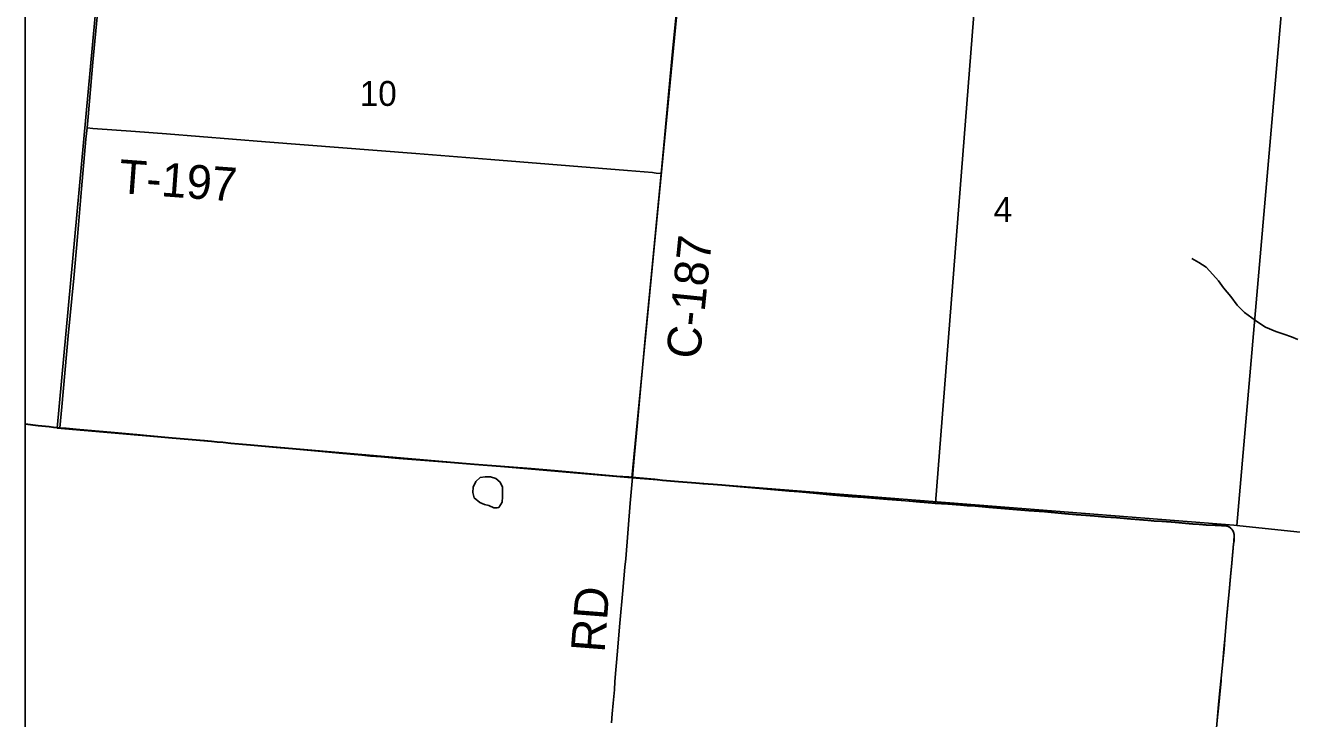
# Model space of a CAD drawing. Extents: x 0 to 1101, y 0 to 440.
# Drawn here: x 131 to 194.8, y 301 to 336 of the extents above; entities that cross this region are included whole.
import ezdxf

# ---------------------------------------------------------------- set-up
doc = ezdxf.new("R2010")
doc.units = 0
for name, color, linetype in [('GM_X_County_Road', 7, 'Continuous'), ('GM_X_County_Road_Text', 7, 'Continuous'), ('GM_X_Minor_Lake', 7, 'Continuous'), ('GM_X_Minor_River', 7, 'Continuous'), ('GM_X_Section', 7, 'Continuous'), ('GM_X_Section_Text', 7, 'Continuous'), ('GM_X_Township_Road', 7, 'Continuous'), ('GM_X_Township_Road_Text', 7, 'Continuous'), ('SH_Cut_Line', 7, 'Continuous'), ('SH_Text', 7, 'Continuous')]:
    doc.layers.add(name, color=color, linetype=linetype)

msp = doc.modelspace()

# ---------------------------------------------------------------- linework, layer by layer
at = {"layer": 'GM_X_County_Road'}
for points in [[(131, 425.107), (131, 315.876), (131.645, 315.798), (132.2, 315.732), (132.419, 315.711), (132.627, 315.691), (132.733, 315.681), (133.055, 315.654), (133.388, 315.626), (133.74, 315.595), (135.318, 315.449), (136.228, 315.364), (136.618, 315.329), (137.118, 315.286), (137.489, 315.252), (138.027, 315.199), (138.398, 315.167), (139.605, 315.072), (140.039, 315.033), (140.382, 315.001), (140.668, 314.973), (140.959, 314.944), (141.348, 314.904), (142.35, 314.811), (143.637, 314.702), (144.47, 314.631), (145.943, 314.5), (146.813, 314.419), (147.953, 314.305), (148.401, 314.268), (148.914, 314.224), (149.817, 314.15), (151.135, 314.04), (152.433, 313.94), (153.632, 313.847), (155.173, 313.721), (156.502, 313.617), (157.679, 313.518), (160.828, 313.242), (161.42, 313.195), (161.597, 313.178), (162.354, 313.113), (162.744, 313.078), (163.123, 313.035), (163.93, 312.966), (164.805, 312.894), (165.158, 312.867), (165.679, 312.83), (166.107, 312.795), (167.035, 312.711), (168.001, 312.631), (168.781, 312.563), (169.505, 312.501), (169.987, 312.456), (170.711, 312.394), (171.703, 312.297), (172.68, 312.216), (173.251, 312.171), (174.462, 312.078), (175.37, 312.001), (176.09, 311.945), (176.884, 311.879), (179.255, 342.079)], [(161.604, 313.162), (161.703, 314.14), (161.871, 315.94), (162.256, 320.172), (162.563, 323.434), (163.008, 327.963), (163.051, 328.487), (163.218, 330.272), (163.43, 332.474), (163.645, 334.833), (163.912, 337.508), (164.087, 339.469), (164.416, 343.107), (164.485, 343.733)], [(179.255, 342.079), (176.884, 311.879), (176.912, 311.877), (177.505, 311.834), (178.142, 311.787), (178.472, 311.765), (178.886, 311.735), (179.569, 311.681), (180.373, 311.609), (181.589, 311.513), (182.368, 311.449), (183.402, 311.36), (183.976, 311.311), (184.457, 311.269), (184.894, 311.232), (185.434, 311.19), (185.998, 311.147), (186.723, 311.091), (187.589, 311.013), (187.9, 310.988), (188.284, 310.963), (188.763, 310.929), (189.14, 310.897), (189.49, 310.867), (189.86, 310.837), (190.168, 310.81), (190.529, 310.788), (190.984, 310.767), (191.126, 310.765), (191.295, 310.756), (191.441, 310.751), (191.49, 310.746), (191.522, 310.741), (191.564, 310.734), (191.604, 310.724), (191.636, 310.712), (191.663, 310.697), (191.693, 310.68), (191.72, 310.664), (191.746, 310.644), (191.776, 310.617), (191.809, 310.582), (191.828, 310.559), (191.847, 310.532), (191.863, 310.507), (191.882, 310.475), (191.896, 310.444), (191.913, 310.406), (191.921, 310.379), (191.929, 310.357), (191.934, 310.331), (191.938, 310.301), (191.941, 310.27), (191.942, 310.236), (191.941, 310.191), (191.938, 310.147), (191.935, 310.075), (191.93, 309.99), (191.922, 309.91), (191.912, 309.821), (191.828, 308.867), (191.762, 308.186), (191.685, 307.417), (191.621, 306.749), (191.559, 306.036), (191.471, 305.027), (191.426, 304.537), (191.367, 303.898), (191.288, 303.054), (191.229, 302.428), (191.162, 301.728), (191.088, 300.936)], [(191.088, 300.936), (191.162, 301.728), (191.229, 302.428), (191.288, 303.054), (191.367, 303.898), (191.426, 304.537), (191.471, 305.027), (191.559, 306.036), (191.621, 306.749), (191.685, 307.417), (191.762, 308.186), (191.828, 308.867), (191.912, 309.821), (191.922, 309.91), (191.93, 309.99), (191.935, 310.075), (191.938, 310.147), (191.941, 310.191), (191.942, 310.236), (191.941, 310.27), (191.938, 310.301), (191.934, 310.331), (191.929, 310.357), (191.921, 310.379), (191.913, 310.406), (191.896, 310.444), (191.882, 310.475), (191.863, 310.507), (191.847, 310.532), (191.828, 310.559), (191.809, 310.582), (191.776, 310.617), (191.746, 310.644), (191.72, 310.664), (191.693, 310.68), (191.663, 310.697), (191.636, 310.712), (191.604, 310.724), (191.564, 310.734), (191.522, 310.741), (191.49, 310.746), (191.441, 310.751), (191.295, 310.756), (191.126, 310.765), (190.984, 310.767), (190.529, 310.788), (190.168, 310.81), (189.86, 310.837), (189.49, 310.867), (189.14, 310.897), (188.763, 310.929), (188.284, 310.963), (187.9, 310.988), (187.589, 311.013), (186.723, 311.091), (185.998, 311.147), (185.434, 311.19), (184.894, 311.232), (184.457, 311.269), (183.976, 311.311), (183.402, 311.36), (182.368, 311.449), (181.589, 311.513), (180.373, 311.609), (179.569, 311.681), (178.886, 311.735), (178.472, 311.765), (178.142, 311.787), (177.505, 311.834), (176.912, 311.877), (176.884, 311.879), (176.09, 311.945), (175.37, 312.001), (174.462, 312.078), (173.251, 312.171), (172.68, 312.216), (171.703, 312.297), (170.711, 312.394), (169.987, 312.456), (169.505, 312.501), (168.781, 312.563), (168.001, 312.631), (167.035, 312.711), (166.107, 312.795), (165.679, 312.83), (165.158, 312.867), (164.805, 312.894), (163.93, 312.966), (163.123, 313.035), (162.744, 313.078), (162.354, 313.113), (161.597, 313.178), (161.42, 313.195), (160.828, 313.242), (157.679, 313.518), (156.502, 313.617), (155.173, 313.721), (153.632, 313.847), (152.433, 313.94), (151.135, 314.04), (149.817, 314.15), (148.914, 314.224), (148.401, 314.268), (147.953, 314.305), (146.813, 314.419), (145.943, 314.5), (144.47, 314.631), (143.637, 314.702), (142.35, 314.811), (141.348, 314.904), (140.959, 314.944), (140.668, 314.973), (140.382, 315.001), (140.039, 315.033), (139.605, 315.072), (138.398, 315.167), (138.027, 315.199), (137.489, 315.252), (137.118, 315.286), (136.618, 315.329), (136.228, 315.364), (135.318, 315.449), (133.74, 315.595), (133.388, 315.626), (133.055, 315.654), (132.733, 315.681), (132.627, 315.691), (132.419, 315.711), (132.2, 315.732), (131.645, 315.798), (131, 315.876), (131, 194.695)]]:
    msp.add_lwpolyline(points, dxfattribs=at)
at = {"layer": 'GM_X_Minor_Lake'}
for points in [[(153.706, 312.972), (153.578, 312.678), (153.564, 312.417), (153.629, 312.143), (153.91, 311.902), (154.148, 311.809), (154.374, 311.75), (154.622, 311.634), (154.782, 311.647)], [(154.782, 311.647), (154.872, 311.654), (155.034, 311.925), (155.06, 312.187), (155.065, 312.687), (154.932, 312.927), (154.718, 313.122), (154.458, 313.204), (154.185, 313.206), (153.935, 313.163), (153.706, 312.972)]]:
    msp.add_lwpolyline(points, dxfattribs=at)
at = {"layer": 'GM_X_Minor_River'}
msp.add_lwpolyline([(189.809, 324.211), (190.158, 324.011), (190.529, 323.777), (190.876, 323.407), (191.154, 323.083), (191.41, 322.737), (191.778, 322.287), (192.089, 321.86), (192.469, 321.478), (192.84, 321.21), (193.143, 321), (193.525, 320.743), (194.045, 320.529), (194.441, 320.396), (194.837, 320.253), (195.153, 320.122)], dxfattribs=at)
at = {"layer": 'GM_X_Section'}
for points in [[(135.392, 345.933), (164.537, 343.67), (161.573, 313.149), (132.602, 315.66)], [(164.537, 343.67), (194.684, 340.756), (192.078, 310.752), (191.934, 310.763), (161.573, 313.149)], [(226.76, 337.722), (223.979, 307.391), (192.078, 310.752), (194.684, 340.756)]]:
    msp.add_lwpolyline(points, close=True, dxfattribs=at)
at = {"layer": 'GM_X_Township_Road'}
for p, q in [((176.516, 311.894), (176.876, 311.864)), ((191.284, 302.919), (191.25, 302.561))]:
    msp.add_line(p, q, dxfattribs=at)
for points in [[(134.118, 330.791), (134.161, 331.355), (134.408, 334.105), (134.657, 336.74), (134.944, 339.707), (135.209, 342.432), (135.416, 344.708), (135.531, 345.987)], [(132.74, 315.665), (132.779, 316.028), (132.845, 316.734), (133.168, 320.312), (133.438, 323.224), (133.623, 325.305), (133.84, 327.718), (134.057, 330.221), (134.118, 330.791)], [(134.118, 330.791), (134.404, 330.768), (136.554, 330.608), (138.115, 330.493), (143.105, 330.087), (150.691, 329.495), (154.477, 329.192), (161.367, 328.649), (162.621, 328.538), (162.709, 328.53), (162.809, 328.517), (163.051, 328.487)], [(131, 315.861), (131.652, 315.782), (132.207, 315.716), (132.426, 315.695), (132.634, 315.674), (132.74, 315.665)], [(132.74, 315.665), (133.062, 315.638), (133.395, 315.61), (133.747, 315.579), (135.325, 315.433), (136.235, 315.348), (136.624, 315.313), (137.125, 315.269), (137.496, 315.235), (138.034, 315.182), (138.405, 315.151), (139.612, 315.056), (140.046, 315.016), (140.388, 314.984), (140.675, 314.957), (140.966, 314.928), (141.355, 314.888), (142.356, 314.794), (143.644, 314.686), (144.477, 314.614), (145.949, 314.484), (146.82, 314.402), (147.959, 314.289), (148.408, 314.252), (148.921, 314.208), (149.824, 314.134), (151.142, 314.024), (152.44, 313.924), (153.639, 313.83), (155.18, 313.705), (156.509, 313.601), (157.685, 313.502), (160.835, 313.226), (161.426, 313.179), (161.604, 313.162)], [(160.55, 300.803), (160.59, 301.249), (160.636, 301.786), (160.696, 302.473), (160.728, 302.882), (160.775, 303.476), (160.809, 303.85), (160.84, 304.238), (160.977, 305.835), (161.119, 307.471), (161.228, 308.652), (161.267, 309.071), (161.499, 311.878), (161.604, 313.162)], [(161.604, 313.162), (162.361, 313.097), (162.751, 313.061), (163.13, 313.019), (163.936, 312.949), (164.812, 312.878), (165.165, 312.85), (165.686, 312.813), (166.113, 312.779), (167.042, 312.695), (168.008, 312.615), (169.511, 312.484), (169.994, 312.44), (170.718, 312.378), (171.709, 312.281), (172.687, 312.2), (173.258, 312.155), (174.469, 312.062), (175.377, 311.985), (176.097, 311.928), (176.516, 311.894)], [(161.604, 313.162), (162.361, 313.097), (162.751, 313.061), (163.13, 313.019), (163.936, 312.949), (164.812, 312.878), (165.165, 312.85), (165.686, 312.813), (166.113, 312.779), (167.042, 312.695), (168.008, 312.615), (168.788, 312.547), (169.511, 312.484), (169.994, 312.44), (170.718, 312.378), (171.709, 312.281), (172.687, 312.2), (173.258, 312.155), (174.469, 312.062), (175.377, 311.985), (176.097, 311.928), (176.516, 311.894)], [(176.876, 311.864), (177.512, 311.818), (178.148, 311.771), (178.479, 311.749), (178.893, 311.719), (179.576, 311.665), (180.38, 311.593), (181.596, 311.497), (182.375, 311.433), (183.408, 311.344), (183.983, 311.295), (184.464, 311.253), (184.9, 311.216), (185.44, 311.174), (186.005, 311.131), (186.73, 311.074), (187.596, 310.996), (187.906, 310.972), (188.291, 310.947), (188.77, 310.912), (189.147, 310.88), (189.497, 310.851), (189.867, 310.821), (190.175, 310.794), (190.535, 310.772), (190.991, 310.751), (191.133, 310.748), (191.302, 310.74), (191.448, 310.735), (191.497, 310.73), (191.529, 310.725), (191.571, 310.718), (191.61, 310.708), (191.643, 310.695), (191.67, 310.681), (191.699, 310.663), (191.727, 310.647), (191.753, 310.628), (191.783, 310.6), (191.816, 310.566), (191.835, 310.543), (191.854, 310.515), (191.869, 310.491), (191.889, 310.459), (191.903, 310.428), (191.919, 310.39), (191.928, 310.363), (191.936, 310.34), (191.94, 310.314), (191.945, 310.285), (191.948, 310.254), (191.948, 310.22), (191.948, 310.175), (191.945, 310.131), (191.942, 310.059), (191.937, 309.974), (191.929, 309.894), (191.919, 309.805), (191.835, 308.851), (191.768, 308.17), (191.692, 307.401), (191.628, 306.732), (191.566, 306.02), (191.477, 305.011), (191.433, 304.52), (191.374, 303.882), (191.295, 303.038), (191.284, 302.919)], [(176.876, 311.864), (176.891, 311.863), (177.512, 311.818), (178.148, 311.771), (178.479, 311.749), (178.893, 311.719), (179.576, 311.665), (180.38, 311.593), (181.596, 311.497), (182.375, 311.433), (183.408, 311.344), (183.983, 311.295), (184.464, 311.253), (184.9, 311.216), (185.44, 311.174), (186.005, 311.131), (186.73, 311.074), (187.596, 310.996), (187.906, 310.972), (188.291, 310.947), (188.77, 310.912), (189.147, 310.88), (189.497, 310.851), (189.867, 310.821), (190.175, 310.794), (190.535, 310.772), (190.991, 310.751), (191.133, 310.748), (191.302, 310.74), (191.448, 310.735), (191.497, 310.73), (191.529, 310.725), (191.571, 310.718), (191.61, 310.708), (191.643, 310.695), (191.67, 310.681), (191.699, 310.663), (191.727, 310.647), (191.753, 310.628), (191.783, 310.6), (191.816, 310.566), (191.835, 310.543), (191.854, 310.515), (191.869, 310.491), (191.889, 310.459), (191.903, 310.428), (191.919, 310.39), (191.928, 310.363), (191.936, 310.34), (191.94, 310.314), (191.945, 310.285), (191.948, 310.254), (191.948, 310.22), (191.948, 310.175), (191.945, 310.131), (191.942, 310.059), (191.937, 309.974), (191.929, 309.894), (191.919, 309.805), (191.835, 308.851), (191.768, 308.17), (191.692, 307.401), (191.628, 306.732), (191.566, 306.02), (191.477, 305.011), (191.433, 304.52), (191.374, 303.882), (191.295, 303.038), (191.284, 302.919)], [(191.25, 302.561), (191.236, 302.412), (191.169, 301.712), (191.095, 300.92), (190.937, 299.255), (190.844, 298.222), (190.752, 297.162), (190.649, 296.047), (190.589, 295.362)]]:
    msp.add_lwpolyline(points, dxfattribs=at)
at = {"layer": 'SH_Cut_Line'}
for points in [[(131, 425.107), (131, 315.876), (131.645, 315.798), (132.2, 315.732), (132.419, 315.711), (132.627, 315.691), (132.733, 315.681), (133.055, 315.654), (133.388, 315.626), (133.74, 315.595), (135.318, 315.449), (136.228, 315.364), (136.618, 315.329), (137.118, 315.286), (137.489, 315.252), (138.027, 315.199), (138.398, 315.167), (139.605, 315.072), (140.039, 315.033), (140.382, 315.001), (140.668, 314.973), (140.959, 314.944), (141.348, 314.904), (142.35, 314.811), (143.637, 314.702), (144.47, 314.631), (145.943, 314.5), (146.813, 314.419), (147.953, 314.305), (148.401, 314.268), (148.914, 314.224), (149.817, 314.15), (151.135, 314.04), (152.433, 313.94), (153.632, 313.847), (155.173, 313.721), (156.502, 313.617), (157.679, 313.518), (160.828, 313.242), (161.42, 313.195), (161.597, 313.178), (162.354, 313.113), (162.744, 313.078), (163.123, 313.035), (163.93, 312.966), (164.805, 312.894), (165.158, 312.867), (165.679, 312.83), (166.107, 312.795), (167.035, 312.711), (168.001, 312.631), (168.781, 312.563), (169.505, 312.501), (169.987, 312.456), (170.711, 312.394), (171.703, 312.297), (172.68, 312.216), (173.251, 312.171), (174.462, 312.078), (175.37, 312.001), (176.09, 311.945), (176.884, 311.879), (176.912, 311.877), (177.505, 311.834), (178.142, 311.787), (178.472, 311.765), (178.886, 311.735), (179.569, 311.681), (180.373, 311.609), (181.589, 311.513), (182.368, 311.449), (183.402, 311.36), (183.976, 311.311), (184.457, 311.269), (184.894, 311.232), (185.434, 311.19), (185.998, 311.147), (186.723, 311.091), (187.589, 311.013), (187.9, 310.988), (188.284, 310.963), (188.763, 310.929), (189.14, 310.897), (189.49, 310.867), (189.86, 310.837), (190.168, 310.81), (190.529, 310.788), (190.984, 310.767), (191.126, 310.765), (191.295, 310.756), (191.441, 310.751), (191.49, 310.746), (191.522, 310.741), (191.564, 310.734), (191.604, 310.724), (191.636, 310.712), (191.663, 310.697), (191.693, 310.68), (191.72, 310.664), (191.746, 310.644), (191.776, 310.617), (191.809, 310.582), (191.828, 310.559), (191.847, 310.532), (191.863, 310.507), (191.882, 310.475), (191.896, 310.444), (191.913, 310.406), (191.921, 310.379), (191.929, 310.357), (191.934, 310.331), (191.938, 310.301), (191.941, 310.27), (191.942, 310.236), (191.941, 310.191), (191.938, 310.147), (191.935, 310.075), (191.93, 309.99), (191.922, 309.91), (191.912, 309.821), (191.828, 308.867), (191.762, 308.186), (191.685, 307.417), (191.621, 306.749), (191.559, 306.036), (191.471, 305.027), (191.426, 304.537), (191.367, 303.898), (191.288, 303.054), (191.229, 302.428), (191.162, 301.728), (191.088, 300.936)], [(191.088, 300.936), (191.162, 301.728), (191.229, 302.428), (191.288, 303.054), (191.367, 303.898), (191.426, 304.537), (191.471, 305.027), (191.559, 306.036), (191.621, 306.749), (191.685, 307.417), (191.762, 308.186), (191.828, 308.867), (191.912, 309.821), (191.922, 309.91), (191.93, 309.99), (191.935, 310.075), (191.938, 310.147), (191.941, 310.191), (191.942, 310.236), (191.941, 310.27), (191.938, 310.301), (191.934, 310.331), (191.929, 310.357), (191.921, 310.379), (191.913, 310.406), (191.896, 310.444), (191.882, 310.475), (191.863, 310.507), (191.847, 310.532), (191.828, 310.559), (191.809, 310.582), (191.776, 310.617), (191.746, 310.644), (191.72, 310.664), (191.693, 310.68), (191.663, 310.697), (191.636, 310.712), (191.604, 310.724), (191.564, 310.734), (191.522, 310.741), (191.49, 310.746), (191.441, 310.751), (191.295, 310.756), (191.126, 310.765), (190.984, 310.767), (190.529, 310.788), (190.168, 310.81), (189.86, 310.837), (189.49, 310.867), (189.14, 310.897), (188.763, 310.929), (188.284, 310.963), (187.9, 310.988), (187.589, 311.013), (186.723, 311.091), (185.998, 311.147), (185.434, 311.19), (184.894, 311.232), (184.457, 311.269), (183.976, 311.311), (183.402, 311.36), (182.368, 311.449), (181.589, 311.513), (180.373, 311.609), (179.569, 311.681), (178.886, 311.735), (178.472, 311.765), (178.142, 311.787), (177.505, 311.834), (176.912, 311.877), (176.884, 311.879), (176.09, 311.945), (175.37, 312.001), (174.462, 312.078), (173.251, 312.171), (172.68, 312.216), (171.703, 312.297), (170.711, 312.394), (169.987, 312.456), (169.505, 312.501), (168.781, 312.563), (168.001, 312.631), (167.035, 312.711), (166.107, 312.795), (165.679, 312.83), (165.158, 312.867), (164.805, 312.894), (163.93, 312.966), (163.123, 313.035), (162.744, 313.078), (162.354, 313.113), (161.597, 313.178), (161.42, 313.195), (160.828, 313.242), (157.679, 313.518), (156.502, 313.617), (155.173, 313.721), (153.632, 313.847), (152.433, 313.94), (151.135, 314.04), (149.817, 314.15), (148.914, 314.224), (148.401, 314.268), (147.953, 314.305), (146.813, 314.419), (145.943, 314.5), (144.47, 314.631), (143.637, 314.702), (142.35, 314.811), (141.348, 314.904), (140.959, 314.944), (140.668, 314.973), (140.382, 315.001), (140.039, 315.033), (139.605, 315.072), (138.398, 315.167), (138.027, 315.199), (137.489, 315.252), (137.118, 315.286), (136.618, 315.329), (136.228, 315.364), (135.318, 315.449), (133.74, 315.595), (133.388, 315.626), (133.055, 315.654), (132.733, 315.681), (132.627, 315.691), (132.419, 315.711), (132.2, 315.732), (131.645, 315.798), (131, 315.876), (131, 17.107)]]:
    msp.add_lwpolyline(points, dxfattribs=at)
at = {"layer": 'SH_Text'}
msp.add_lwpolyline([(131, 425.107), (539, 425.107), (539, 17.107), (131, 17.107)], close=True, dxfattribs=at)

# ---------------------------------------------------------------- texts
at = {"layer": 'GM_X_County_Road_Text'}
msp.add_text('C-187', height=1.7045, rotation=84.20699, dxfattribs=at).set_placement((165.002, 319.1))
at = {"layer": 'GM_X_Section_Text'}
for s, height, p in [('10', 1.2557, (147.857, 331.9)), ('4', 1.256, (179.819, 326.047))]:
    msp.add_text(s, height=height, rotation=0.00001, dxfattribs=at).set_placement(p)
at = {"layer": 'GM_X_Township_Road_Text'}
for s, rotation, p in [('T-197', 355.79486, (135.665, 327.51)), ('RD', 85.56412, (160.2, 304.319))]:
    msp.add_text(s, height=1.7045, rotation=rotation, dxfattribs=at).set_placement(p)

doc.saveas('drawing.dxf')
